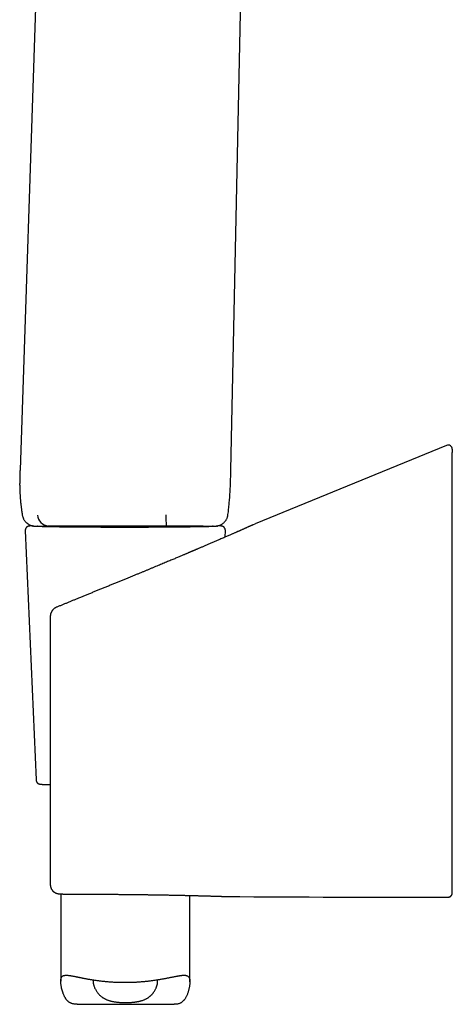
# Model space of a CAD drawing. Header units: millimetres. Extents: x 8 to 562, y 12 to 805.
# Tile 475 of 538: x 105 to 155, y 516 to 630. Entities that reach past the tile are written whole.
import ezdxf

# ---------------------------------------------------------------- set-up
doc = ezdxf.new("R2010")
doc.units = ezdxf.units.MM

msp = doc.modelspace()

# ---------------------------------------------------------------- linework, layer by layer
at = {"color": 7, "linetype": 'Continuous', "lineweight": 30}
for p, q in [((129.29, 577.95), (131.87, 698.65)), ((108.57, 690.17), (104.79, 577.95)), ((154.34, 580.83), (132.1, 571.69)), ((155.03, 580.37), (155.03, 580.01)), ((106.88, 571.45), (107.9, 571.45)), ((107.9, 571.45), (107.9, 571.36)), ((108.06, 571.45), (108.06, 571.45)), ((121.78, 571.45), (121.78, 571.45)), ((126.08, 571.45), (126.08, 571.45)), ((126.15, 571.36), (126.15, 571.45)), ((126.15, 571.45), (127.16, 571.45)), ((131.92, 571.61), (132.1, 571.69)), ((105.4, 570.92), (106.66, 541.92)), ((128.62, 570.16), (128.66, 570.92)), ((108.9, 561.95), (108.89, 561.94)), ((108.91, 561.95), (108.9, 561.95)), ((108.3, 560.79), (108.3, 529.93)), ((108.3, 529.93), (108.3, 529.93)), ((109.53, 528.67), (109.53, 518.52)), ((110.31, 528.64), (110.33, 528.64)), ((110.33, 528.64), (110.33, 528.64)), ((110.34, 528.64), (110.35, 528.64)), ((124.53, 518.46), (124.53, 528.49)), ((111.43, 515.83), (122.7, 515.83))]:
    msp.add_line(p, q, dxfattribs=at)
at = {"color": 7, "linetype": 'Continuous', "lineweight": 30, "flags": 128}
for points in [[(116.96, 571.29), (116.67, 571.29), (116.39, 571.29), (116.11, 571.29), (115.83, 571.29), (115.55, 571.29), (115.28, 571.29), (115, 571.29), (114.72, 571.29), (114.45, 571.29), (114.18, 571.29), (113.91, 571.3), (113.64, 571.3), (113.37, 571.3), (113.11, 571.3), (112.85, 571.3), (112.59, 571.3), (112.34, 571.3), (112.08, 571.31), (111.84, 571.31), (111.59, 571.31), (111.35, 571.31), (111.11, 571.31), (110.88, 571.32), (110.65, 571.32), (110.43, 571.32), (110.21, 571.32), (109.99, 571.33), (109.78, 571.33), (109.58, 571.33), (109.38, 571.33), (109.18, 571.34), (108.99, 571.34), (108.81, 571.34), (108.63, 571.35), (108.46, 571.35), (108.29, 571.35), (108.13, 571.36), (107.97, 571.36), (107.83, 571.36), (107.68, 571.37), (107.55, 571.37), (107.42, 571.37), (107.29, 571.38), (107.18, 571.38), (107.07, 571.38), (106.97, 571.39), (106.87, 571.39), (106.78, 571.39), (106.7, 571.4), (106.63, 571.4), (106.56, 571.41), (106.5, 571.41), (106.45, 571.41), (106.4, 571.42), (106.36, 571.42), (106.33, 571.42), (106.31, 571.43), (106.29, 571.43), (106.28, 571.44), (106.28, 571.44), (106.28, 571.44), (106.3, 571.45), (106.32, 571.45), (106.35, 571.46), (106.37, 571.46)], [(127.66, 571.46), (127.7, 571.46), (127.73, 571.45), (127.75, 571.45), (127.77, 571.45), (127.78, 571.44), (127.78, 571.44), (127.77, 571.43), (127.76, 571.43), (127.74, 571.43), (127.71, 571.42), (127.68, 571.42), (127.63, 571.42), (127.59, 571.41), (127.53, 571.41), (127.46, 571.4), (127.39, 571.4), (127.32, 571.4), (127.23, 571.39), (127.14, 571.39), (127.04, 571.38), (126.93, 571.38), (126.82, 571.38), (126.7, 571.37), (126.57, 571.37), (126.44, 571.37), (126.3, 571.36), (126.16, 571.36), (126, 571.36), (125.85, 571.35), (125.68, 571.35), (125.51, 571.35), (125.34, 571.34), (125.16, 571.34), (124.97, 571.34), (124.78, 571.34), (124.58, 571.33), (124.38, 571.33), (124.17, 571.33), (123.95, 571.32), (123.74, 571.32), (123.52, 571.32), (123.29, 571.32), (123.06, 571.32), (122.82, 571.31), (122.58, 571.31), (122.34, 571.31), (122.09, 571.31), (121.84, 571.31), (121.59, 571.3), (121.33, 571.3), (121.08, 571.3), (120.81, 571.3), (120.55, 571.3), (120.28, 571.3), (120.01, 571.3), (119.74, 571.29), (119.47, 571.29), (119.19, 571.29), (118.92, 571.29), (118.64, 571.29), (118.36, 571.29), (118.08, 571.29), (117.8, 571.29), (117.52, 571.29), (117.24, 571.29), (116.96, 571.29)], [(108.94, 561.97), (108.94, 561.97), (108.91, 561.95)], [(109.13, 528.71), (109.15, 528.71), (109.2, 528.7)]]:
    msp.add_lwpolyline(points, dxfattribs=at)
at = {"color": 7, "linetype": 'Continuous', "lineweight": 30}
for centre, radius, start, end in [((154.53, 580.37), 0.5, 0, 112.3516), ((108.24, 572.88), 1.44, 186.3638, 262.7564), ((135.85, 572.49), 14.11, 178.9422, 184.2043), ((128.73, 529.97), 1.6, 268.1272, 269.6096), ((155.03, 4528.28), 4000, 269.6232, 269.99284)]:
    msp.add_arc(centre, radius, start, end, dxfattribs=at)
for start_param, end_param in [(3.09641, 3.141593), (0, 0.045345)]:
    msp.add_ellipse((117.03, 571.45), major_axis=(9.12, 0), ratio=0.013964, start_param=start_param, end_param=end_param, dxfattribs=at)
for points, knots in [([(155.03, 578.81), (155.03, 578.85), (155.03, 578.92), (155.03, 579.04), (155.03, 579.16), (155.03, 579.27), (155.03, 579.37), (155.03, 579.48), (155.03, 579.57), (155.03, 579.67), (155.03, 579.75), (155.03, 579.82), (155.03, 579.88), (155.03, 579.93), (155.03, 579.97), (155.03, 580), (155.03, 580), (155.03, 580.01)], [0, 0, 0, 0, 0.066455, 0.13318, 0.199891, 0.266327, 0.331195, 0.39606, 0.464268, 0.532652, 0.600837, 0.667266, 0.733885, 0.800295, 0.866793, 0.933506, 1, 1, 1, 1]), ([(155.03, 530.19), (155.03, 532.22), (155.03, 536.27), (155.03, 542.34), (155.03, 548.42), (155.03, 554.5), (155.03, 560.57), (155.03, 566.65), (155.03, 572.73), (155.03, 576.78), (155.03, 578.81)], [0, 0, 0, 0, 0.124996, 0.249992, 0.374989, 0.499987, 0.624989, 0.749992, 0.874996, 1, 1, 1, 1]), ([(104.79, 577.95), (104.79, 577.88), (104.78, 577.74), (104.78, 577.55), (104.77, 577.36), (104.77, 577.18), (104.76, 577.02), (104.76, 576.87), (104.76, 576.73), (104.76, 576.61), (104.76, 576.5), (104.75, 576.39), (104.75, 576.3), (104.75, 576.21), (104.76, 576.12), (104.76, 576.06), (104.76, 576), (104.76, 575.95), (104.76, 575.91), (104.76, 575.87), (104.76, 575.84), (104.76, 575.81), (104.76, 575.78), (104.76, 575.74), (104.76, 575.69), (104.76, 575.62), (104.77, 575.55), (104.77, 575.46), (104.78, 575.36), (104.78, 575.25), (104.79, 575.12), (104.8, 574.99), (104.81, 574.84), (104.82, 574.69), (104.83, 574.53), (104.85, 574.36), (104.86, 574.18), (104.88, 573.98), (104.91, 573.79), (104.93, 573.58), (104.96, 573.37), (104.99, 573.15), (105.02, 572.93), (105.05, 572.79), (105.06, 572.72)], [0, 0, 0, 0, 0.039871, 0.077595, 0.113169, 0.146591, 0.177861, 0.206978, 0.23246, 0.256027, 0.277682, 0.297423, 0.315252, 0.333191, 0.348662, 0.36167, 0.372749, 0.382259, 0.3902, 0.396572, 0.402234, 0.407954, 0.413751, 0.421039, 0.430674, 0.442655, 0.456984, 0.47366, 0.492685, 0.514058, 0.537781, 0.563854, 0.592278, 0.62093, 0.651631, 0.684384, 0.719188, 0.756045, 0.794954, 0.83352, 0.873909, 0.916122, 0.960156, 1, 1, 1, 1]), ([(128.96, 572.78), (128.99, 573), (129.04, 573.42), (129.1, 574.07), (129.16, 574.71), (129.2, 575.36), (129.24, 576.01), (129.26, 576.65), (129.28, 577.3), (129.29, 577.73), (129.29, 577.95)], [0, 0, 0, 0, 0.125049, 0.250054, 0.375014, 0.499956, 0.624915, 0.74992, 0.874959, 1, 1, 1, 1]), ([(105.06, 572.71), (105.07, 572.67), (105.08, 572.59), (105.12, 572.48), (105.16, 572.37), (105.21, 572.25), (105.27, 572.14), (105.35, 572.04), (105.43, 571.94), (105.52, 571.85), (105.62, 571.76), (105.72, 571.69), (105.83, 571.62), (105.95, 571.57), (106.07, 571.52), (106.18, 571.49), (106.3, 571.47), (106.38, 571.46), (106.41, 571.45)], [0, 0, 0, 0, 0.058317, 0.118129, 0.1793, 0.241671, 0.305061, 0.369266, 0.434067, 0.499234, 0.564525, 0.629698, 0.694514, 0.758739, 0.822155, 0.884559, 0.945767, 1, 1, 1, 1]), ([(127.6, 571.46), (127.64, 571.46), (127.72, 571.47), (127.84, 571.49), (127.96, 571.53), (128.08, 571.58), (128.2, 571.63), (128.31, 571.7), (128.42, 571.78), (128.52, 571.87), (128.61, 571.97), (128.69, 572.07), (128.77, 572.18), (128.83, 572.3), (128.88, 572.42), (128.92, 572.54), (128.95, 572.65), (128.96, 572.73), (128.96, 572.77)], [0, 0, 0, 0, 0.053845, 0.114935, 0.177301, 0.240752, 0.305072, 0.370027, 0.43537, 0.500841, 0.566181, 0.631131, 0.695444, 0.758885, 0.82124, 0.882317, 0.94195, 1, 1, 1, 1]), ([(106.25, 571.48), (106.23, 571.48), (106.2, 571.48), (106.16, 571.47), (106.11, 571.47), (106.06, 571.47), (106.02, 571.46), (105.98, 571.46), (105.94, 571.46), (105.91, 571.45), (105.87, 571.45), (105.85, 571.44), (105.83, 571.44), (105.81, 571.44), (105.79, 571.43), (105.77, 571.43), (105.75, 571.42), (105.74, 571.42), (105.72, 571.41), (105.7, 571.4), (105.68, 571.39), (105.66, 571.38), (105.64, 571.37), (105.62, 571.35), (105.6, 571.34), (105.57, 571.32), (105.55, 571.3), (105.53, 571.27), (105.51, 571.25), (105.48, 571.22), (105.47, 571.19), (105.45, 571.15), (105.43, 571.12), (105.42, 571.08), (105.41, 571.04), (105.4, 571), (105.4, 570.96), (105.4, 570.93), (105.4, 570.92)], [0, 0, 0, 0, 0.051802, 0.112659, 0.17411, 0.236396, 0.299908, 0.365337, 0.434058, 0.509419, 0.577603, 0.622612, 0.65504, 0.682123, 0.704951, 0.724565, 0.741729, 0.757016, 0.770869, 0.783647, 0.795647, 0.807122, 0.818291, 0.829341, 0.840393, 0.851553, 0.862903, 0.874478, 0.886268, 0.898237, 0.910338, 0.922529, 0.934777, 0.94706, 0.960616, 0.974039, 0.98729, 1, 1, 1, 1]), ([(106.41, 571.45), (106.41, 571.45), (106.41, 571.45), (106.42, 571.45), (106.44, 571.45), (106.47, 571.45), (106.5, 571.45), (106.55, 571.45), (106.6, 571.45), (106.66, 571.45), (106.73, 571.45), (106.8, 571.45), (106.87, 571.45), (106.94, 571.45), (107.02, 571.45), (107.1, 571.45), (107.18, 571.45), (107.26, 571.45), (107.34, 571.45), (107.42, 571.45), (107.52, 571.45), (107.62, 571.45), (107.73, 571.45), (107.84, 571.45), (107.95, 571.45), (108.02, 571.45), (108.06, 571.45)], [0, 0, 0, 0, 0.022466, 0.079575, 0.131809, 0.184043, 0.236367, 0.288691, 0.338063, 0.387435, 0.436883, 0.486331, 0.526229, 0.566127, 0.606065, 0.646003, 0.679583, 0.713164, 0.746768, 0.780372, 0.817507, 0.854642, 0.89181, 0.928977, 0.964485, 1, 1, 1, 1]), ([(106.88, 571.45), (106.87, 571.45), (106.85, 571.45), (106.83, 571.45), (106.82, 571.45)], [0, 0, 0, 0, 0.628504, 1, 1, 1, 1]), ([(110.21, 571.45), (110.21, 571.45), (110.15, 571.45), (110.04, 571.45), (109.9, 571.45), (109.77, 571.45), (109.66, 571.45), (109.56, 571.45), (109.46, 571.45), (109.36, 571.45), (109.25, 571.45), (109.13, 571.45), (109, 571.45), (108.87, 571.45), (108.75, 571.45), (108.63, 571.45), (108.54, 571.45), (108.45, 571.45), (108.38, 571.45), (108.31, 571.45), (108.23, 571.45), (108.15, 571.45), (108.09, 571.45), (108.06, 571.45)], [0, 0, 0, 0, 0.000016, 0.057623, 0.115221, 0.153804, 0.192394, 0.230954, 0.270746, 0.310567, 0.350382, 0.410701, 0.471029, 0.526506, 0.581978, 0.637631, 0.693281, 0.731179, 0.769083, 0.806952, 0.864766, 0.922608, 1, 1, 1, 1]), ([(121.78, 571.45), (121.6, 571.45), (121.22, 571.45), (120.66, 571.45), (120.1, 571.45), (119.54, 571.45), (118.99, 571.45), (118.44, 571.45), (117.91, 571.45), (117.39, 571.45), (116.87, 571.45), (116.35, 571.45), (115.85, 571.45), (115.37, 571.45), (114.91, 571.45), (114.44, 571.45), (113.99, 571.45), (113.53, 571.45), (113.08, 571.45), (112.58, 571.45), (112.02, 571.45), (111.41, 571.45), (110.81, 571.45), (110.41, 571.45), (110.21, 571.45)], [0, 0, 0, 0, 0.0466049, 0.0931815, 0.1397237, 0.1862313, 0.2327124, 0.2791832, 0.3230084, 0.3668665, 0.4107821, 0.4547806, 0.4988885, 0.5390225, 0.5791233, 0.6192045, 0.6592767, 0.6993478, 0.7394229, 0.7795049, 0.834629, 0.8897617, 0.9448912, 1, 1, 1, 1]), ([(131.92, 571.61), (131.92, 571.61), (131.91, 571.61), (131.9, 571.6), (131.89, 571.6), (131.87, 571.59), (131.85, 571.58), (131.82, 571.57), (131.8, 571.56), (131.77, 571.54), (131.74, 571.53), (131.7, 571.51), (131.66, 571.5), (131.62, 571.48), (131.55, 571.45), (131.47, 571.41), (131.39, 571.38), (131.3, 571.34), (131.21, 571.3), (131.12, 571.26), (131.02, 571.21), (130.93, 571.17), (130.83, 571.13), (130.72, 571.08), (130.62, 571.03), (130.51, 570.99), (130.41, 570.94), (130.33, 570.91), (130.25, 570.87), (130.16, 570.83), (130.07, 570.8), (129.97, 570.75), (129.86, 570.7), (129.74, 570.65), (129.61, 570.59), (129.47, 570.53), (129.32, 570.47), (129.16, 570.39), (128.97, 570.31), (128.78, 570.23), (128.58, 570.14), (128.36, 570.05), (128.13, 569.95), (127.92, 569.85), (127.72, 569.77), (127.54, 569.69), (127.36, 569.61), (127.17, 569.53), (126.99, 569.45), (126.8, 569.37), (126.62, 569.29), (126.45, 569.22), (126.28, 569.15), (126.12, 569.08), (125.96, 569.01), (125.81, 568.95), (125.67, 568.89), (125.54, 568.83), (125.41, 568.78), (125.3, 568.73), (125.19, 568.68), (125.1, 568.64), (125.02, 568.61), (124.94, 568.58), (124.88, 568.55), (124.81, 568.52), (124.76, 568.5), (124.72, 568.48), (124.69, 568.47), (124.67, 568.46), (124.64, 568.45), (124.61, 568.43), (124.56, 568.41), (124.5, 568.39), (124.42, 568.35), (124.33, 568.32), (124.23, 568.27), (124.11, 568.22), (123.99, 568.17), (123.85, 568.11), (123.7, 568.05), (123.54, 567.98), (123.36, 567.91), (123.18, 567.83), (122.98, 567.74), (122.76, 567.65), (122.54, 567.56), (122.3, 567.46), (122.06, 567.36), (121.8, 567.25), (121.53, 567.14), (121.26, 567.02), (120.98, 566.91), (120.69, 566.79), (120.39, 566.66), (120.08, 566.53), (119.77, 566.4), (119.46, 566.27), (119.14, 566.14), (118.81, 566.01), (118.47, 565.87), (118.13, 565.72), (117.77, 565.58), (117.41, 565.43), (117.04, 565.28), (116.65, 565.12), (116.26, 564.96), (115.87, 564.8), (115.47, 564.64), (115.06, 564.47), (114.78, 564.36), (114.64, 564.3)], [0, 0, 0, 0, 0.002838, 0.012232, 0.021194, 0.029729, 0.037838, 0.045525, 0.05311, 0.060329, 0.067597, 0.074964, 0.082432, 0.090002, 0.102104, 0.114461, 0.127081, 0.138575, 0.150011, 0.161132, 0.171911, 0.182321, 0.192362, 0.202698, 0.21263, 0.222163, 0.231305, 0.238215, 0.244888, 0.251386, 0.258078, 0.266378, 0.27504, 0.284066, 0.293456, 0.303211, 0.313333, 0.324799, 0.336708, 0.349043, 0.361783, 0.374905, 0.388383, 0.402224, 0.411953, 0.421856, 0.431936, 0.44219, 0.452268, 0.461933, 0.471189, 0.480041, 0.488642, 0.496829, 0.504605, 0.511971, 0.518928, 0.525359, 0.531392, 0.537027, 0.542265, 0.546398, 0.550245, 0.553808, 0.557087, 0.560058, 0.562598, 0.564279, 0.565683, 0.566827, 0.56806, 0.569535, 0.57125, 0.574334, 0.577975, 0.582173, 0.586926, 0.592231, 0.597977, 0.604251, 0.611037, 0.618316, 0.626232, 0.634654, 0.643582, 0.653016, 0.662956, 0.673211, 0.683957, 0.695196, 0.706929, 0.718533, 0.730562, 0.743002, 0.755829, 0.769026, 0.782605, 0.795763, 0.809272, 0.823137, 0.837365, 0.851966, 0.866949, 0.882324, 0.898119, 0.914334, 0.930947, 0.94763, 0.96468, 0.982127, 1, 1, 1, 1]), ([(126.08, 571.45), (126.06, 571.45), (126.03, 571.45), (125.97, 571.45), (125.91, 571.45), (125.86, 571.45), (125.81, 571.45), (125.74, 571.45), (125.65, 571.45), (125.54, 571.45), (125.42, 571.45), (125.29, 571.45), (125.15, 571.45), (125.01, 571.45), (124.85, 571.45), (124.69, 571.45), (124.53, 571.45), (124.35, 571.45), (124.18, 571.45), (123.99, 571.45), (123.8, 571.45), (123.62, 571.45), (123.46, 571.45), (123.3, 571.45), (123.15, 571.45), (123, 571.45), (122.85, 571.45), (122.7, 571.45), (122.55, 571.45), (122.38, 571.45), (122.19, 571.45), (121.99, 571.45), (121.85, 571.45), (121.78, 571.45)], [0, 0, 0, 0, 0.032708, 0.06545, 0.098189, 0.120331, 0.14248, 0.164612, 0.198656, 0.232707, 0.267118, 0.302932, 0.338911, 0.374891, 0.411393, 0.447896, 0.484913, 0.521931, 0.5591, 0.596855, 0.634628, 0.672381, 0.701106, 0.729851, 0.758584, 0.78729, 0.813555, 0.839861, 0.866167, 0.89243, 0.928274, 0.964136, 1, 1, 1, 1]), ([(126.08, 571.45), (126.12, 571.45), (126.21, 571.45), (126.34, 571.45), (126.49, 571.45), (126.63, 571.45), (126.74, 571.45), (126.83, 571.45), (126.91, 571.45), (126.98, 571.45), (127.04, 571.45), (127.11, 571.45), (127.17, 571.45), (127.22, 571.45), (127.27, 571.45), (127.32, 571.45), (127.37, 571.45), (127.41, 571.45), (127.44, 571.45), (127.48, 571.45), (127.51, 571.45), (127.53, 571.45), (127.55, 571.45), (127.57, 571.45), (127.59, 571.45), (127.6, 571.45), (127.6, 571.45), (127.6, 571.45)], [0, 0, 0, 0, 0.036154, 0.090414, 0.144689, 0.199005, 0.253336, 0.289577, 0.324579, 0.359581, 0.394598, 0.429615, 0.4647, 0.499785, 0.534885, 0.569986, 0.605192, 0.640399, 0.675621, 0.710842, 0.746133, 0.781424, 0.81673, 0.852036, 0.904459, 0.956894, 1, 1, 1, 1]), ([(127.22, 571.45), (127.21, 571.45), (127.19, 571.45), (127.17, 571.45), (127.16, 571.45)], [0, 0, 0, 0, 0.405058, 1, 1, 1, 1]), ([(128.66, 570.92), (128.66, 570.92), (128.66, 570.93), (128.66, 570.96), (128.65, 571), (128.65, 571.04), (128.64, 571.08), (128.62, 571.12), (128.61, 571.15), (128.59, 571.19), (128.57, 571.22), (128.55, 571.25), (128.53, 571.27), (128.51, 571.3), (128.49, 571.32), (128.46, 571.34), (128.44, 571.35), (128.42, 571.37), (128.4, 571.38), (128.38, 571.39), (128.36, 571.4), (128.34, 571.41), (128.33, 571.41), (128.31, 571.42), (128.29, 571.42), (128.28, 571.43), (128.26, 571.43), (128.24, 571.44), (128.22, 571.44), (128.2, 571.45), (128.18, 571.45), (128.15, 571.45), (128.11, 571.46), (128.07, 571.46), (128.03, 571.46), (127.98, 571.47), (127.94, 571.47), (127.89, 571.47), (127.84, 571.48), (127.8, 571.48), (127.78, 571.48), (127.77, 571.48)], [0, 0, 0, 0, 0.000804, 0.0134, 0.025842, 0.038138, 0.050294, 0.062314, 0.074197, 0.08594, 0.097532, 0.108957, 0.120194, 0.131226, 0.142048, 0.15268, 0.163181, 0.173645, 0.18419, 0.194943, 0.206085, 0.217822, 0.23039, 0.244064, 0.259173, 0.276123, 0.295441, 0.317838, 0.344348, 0.376606, 0.417572, 0.474017, 0.553544, 0.619548, 0.68134, 0.746894, 0.809439, 0.870219, 0.9299, 0.988839, 1, 1, 1, 1]), ([(114.64, 564.3), (114.51, 564.24), (114.24, 564.14), (113.85, 563.98), (113.45, 563.82), (113.06, 563.66), (112.67, 563.5), (112.28, 563.34), (111.9, 563.18), (111.52, 563.03), (111.16, 562.88), (110.82, 562.74), (110.48, 562.6), (110.14, 562.46), (109.81, 562.32), (109.48, 562.19), (109.21, 562.08), (109.06, 562.02), (109.01, 562)], [0, 0, 0, 0, 0.066974, 0.133941, 0.20096, 0.268091, 0.335394, 0.402944, 0.470801, 0.539028, 0.600532, 0.66244, 0.724633, 0.786914, 0.849327, 0.910797, 0.972482, 1, 1, 1, 1]), ([(108.89, 561.94), (108.88, 561.93), (108.85, 561.92), (108.81, 561.89), (108.76, 561.85), (108.71, 561.81), (108.67, 561.77), (108.63, 561.73), (108.59, 561.69), (108.55, 561.64), (108.52, 561.59), (108.49, 561.55), (108.46, 561.5), (108.43, 561.44), (108.41, 561.39), (108.39, 561.34), (108.37, 561.29), (108.35, 561.23), (108.34, 561.18), (108.33, 561.12), (108.32, 561.07), (108.31, 561.01), (108.31, 560.96), (108.31, 560.9), (108.3, 560.84), (108.3, 560.8), (108.3, 560.79)], [0, 0, 0, 0, 0.021885, 0.063676, 0.105243, 0.1466, 0.187776, 0.228797, 0.26969, 0.310482, 0.351204, 0.391887, 0.432569, 0.473295, 0.514122, 0.555127, 0.596417, 0.638141, 0.680507, 0.723809, 0.76813, 0.810541, 0.855642, 0.904067, 0.957725, 1, 1, 1, 1]), ([(109.01, 562), (109.01, 562), (108.99, 561.99), (108.97, 561.98), (108.95, 561.97), (108.94, 561.97)], [0, 0, 0, 0, 0.185525, 0.70957, 1, 1, 1, 1]), ([(106.66, 541.92), (106.66, 541.92), (106.66, 541.9), (106.66, 541.88), (106.67, 541.84), (106.68, 541.8), (106.69, 541.76), (106.71, 541.73), (106.72, 541.69), (106.74, 541.66), (106.76, 541.63), (106.79, 541.61), (106.81, 541.58), (106.83, 541.56), (106.86, 541.54), (106.88, 541.53), (106.9, 541.51), (106.92, 541.5), (106.94, 541.49), (106.96, 541.48), (106.98, 541.47), (106.99, 541.47), (107.01, 541.46), (107.03, 541.46), (107.04, 541.45), (107.06, 541.45), (107.08, 541.44), (107.09, 541.44), (107.11, 541.44), (107.14, 541.43), (107.17, 541.43), (107.2, 541.43), (107.24, 541.42), (107.28, 541.42), (107.33, 541.42), (107.37, 541.41), (107.42, 541.41), (107.47, 541.41), (107.52, 541.4), (107.58, 541.4), (107.64, 541.4), (107.7, 541.4), (107.77, 541.39), (107.83, 541.39), (107.9, 541.39), (107.98, 541.39), (108.05, 541.38), (108.13, 541.38), (108.21, 541.38), (108.27, 541.38), (108.3, 541.38), (108.3, 541.38)], [0, 0, 0, 0, 0.000893, 0.008991, 0.016992, 0.024901, 0.032718, 0.040444, 0.048075, 0.055605, 0.063022, 0.070309, 0.077451, 0.084436, 0.091269, 0.097978, 0.104619, 0.111274, 0.118021, 0.124969, 0.132252, 0.140024, 0.148459, 0.157767, 0.168207, 0.18011, 0.19393, 0.210321, 0.230325, 0.255848, 0.291343, 0.339258, 0.379966, 0.418111, 0.458568, 0.497214, 0.534799, 0.571722, 0.608199, 0.64436, 0.680289, 0.716043, 0.75166, 0.78717, 0.822595, 0.85795, 0.893247, 0.928497, 0.963707, 0.998884, 1, 1, 1, 1]), ([(155.03, 529.11), (155.03, 529.11), (155.03, 529.11), (155.03, 529.13), (155.03, 529.16), (155.03, 529.21), (155.03, 529.26), (155.03, 529.33), (155.03, 529.41), (155.03, 529.51), (155.03, 529.61), (155.03, 529.71), (155.03, 529.83), (155.03, 529.94), (155.03, 530.07), (155.03, 530.15), (155.03, 530.19)], [0, 0, 0, 0, 0.055646, 0.111293, 0.185306, 0.259554, 0.333567, 0.407548, 0.481764, 0.555744, 0.629708, 0.703907, 0.777871, 0.851835, 0.926036, 1, 1, 1, 1]), ([(108.3, 529.93), (108.3, 529.92), (108.3, 529.89), (108.3, 529.85), (108.3, 529.81), (108.31, 529.77), (108.31, 529.73), (108.31, 529.68), (108.32, 529.63), (108.33, 529.58), (108.34, 529.53), (108.35, 529.48), (108.36, 529.43), (108.38, 529.38), (108.4, 529.33), (108.42, 529.29), (108.44, 529.24), (108.47, 529.19), (108.5, 529.15), (108.53, 529.1), (108.56, 529.06), (108.6, 529.02), (108.64, 528.98), (108.68, 528.94), (108.72, 528.91), (108.77, 528.87), (108.82, 528.84), (108.87, 528.81), (108.92, 528.78), (108.98, 528.76), (109.04, 528.74), (109.09, 528.72), (109.15, 528.71), (109.18, 528.7), (109.2, 528.7)], [0, 0, 0, 0, 0.02004, 0.066285, 0.086342, 0.10862, 0.13195, 0.172161, 0.207736, 0.240784, 0.272316, 0.303024, 0.333374, 0.363659, 0.393992, 0.424478, 0.455147, 0.485982, 0.516951, 0.548018, 0.579151, 0.610325, 0.641521, 0.672727, 0.703935, 0.735144, 0.76975, 0.804169, 0.838314, 0.872197, 0.905833, 0.939235, 0.972415, 1, 1, 1, 1]), ([(155.03, 528.79), (155.03, 528.79), (155.03, 528.8), (155.03, 528.82), (155.03, 528.85), (155.03, 528.89), (155.03, 528.93), (155.03, 528.98), (155.03, 529.04), (155.03, 529.08), (155.03, 529.11)], [0, 0, 0, 0, 0.124979, 0.249958, 0.374945, 0.499932, 0.624945, 0.749958, 0.874979, 1, 1, 1, 1]), ([(109.2, 528.7), (109.2, 528.7), (109.22, 528.7), (109.24, 528.69), (109.28, 528.69), (109.33, 528.68), (109.38, 528.68), (109.43, 528.68), (109.48, 528.67), (109.53, 528.67), (109.59, 528.67), (109.65, 528.66), (109.71, 528.66), (109.77, 528.66), (109.83, 528.65), (109.89, 528.65), (109.96, 528.65), (110.03, 528.65), (110.1, 528.64), (110.17, 528.64), (110.24, 528.64), (110.29, 528.64), (110.31, 528.64)], [0, 0, 0, 0, 0.015993, 0.052265, 0.10096, 0.171786, 0.233949, 0.291097, 0.344951, 0.402006, 0.456932, 0.510679, 0.563252, 0.614262, 0.664628, 0.714521, 0.764083, 0.813442, 0.86271, 0.911995, 0.961362, 1, 1, 1, 1]), ([(110.35, 528.64), (110.39, 528.64), (110.47, 528.64), (110.62, 528.64), (110.78, 528.64), (110.95, 528.64), (111.12, 528.64), (111.29, 528.64), (111.46, 528.64), (111.64, 528.64), (111.81, 528.64), (111.99, 528.64), (112.17, 528.64), (112.35, 528.64), (112.54, 528.64), (112.72, 528.64), (112.9, 528.64), (113.09, 528.64), (113.28, 528.64), (113.46, 528.64), (113.65, 528.64), (113.84, 528.64), (114.03, 528.64), (114.22, 528.64), (114.41, 528.64), (114.61, 528.63), (114.8, 528.63), (114.99, 528.63), (115.19, 528.63), (115.38, 528.63), (115.58, 528.63), (115.78, 528.63), (115.97, 528.63), (116.17, 528.62), (116.37, 528.62), (116.56, 528.62), (116.76, 528.62), (116.96, 528.62), (117.16, 528.62), (117.35, 528.61), (117.55, 528.61), (117.75, 528.61), (117.94, 528.61), (118.14, 528.61), (118.34, 528.6), (118.53, 528.6), (118.73, 528.6), (118.92, 528.6), (119.12, 528.59), (119.31, 528.59), (119.51, 528.59), (119.7, 528.58), (119.89, 528.58), (120.08, 528.58), (120.27, 528.58), (120.46, 528.57), (120.65, 528.57), (120.84, 528.57), (121.02, 528.56), (121.21, 528.56), (121.39, 528.56), (121.57, 528.55), (121.75, 528.55), (121.93, 528.55), (122.11, 528.54), (122.29, 528.54), (122.46, 528.54), (122.64, 528.53), (122.81, 528.53), (122.98, 528.53), (123.15, 528.52), (123.32, 528.52), (123.48, 528.51), (123.65, 528.51), (123.81, 528.51), (123.97, 528.5), (124.13, 528.5), (124.28, 528.5), (124.43, 528.49), (124.59, 528.49), (124.74, 528.48), (124.88, 528.48), (125.03, 528.48), (125.17, 528.47), (125.31, 528.47), (125.45, 528.47), (125.58, 528.46), (125.72, 528.46), (125.85, 528.46), (125.97, 528.45), (126.1, 528.45), (126.22, 528.45), (126.34, 528.44), (126.46, 528.44), (126.57, 528.44), (126.69, 528.43), (126.8, 528.43), (126.9, 528.43), (127, 528.42), (127.11, 528.42), (127.2, 528.42), (127.3, 528.41), (127.39, 528.41), (127.48, 528.41), (127.57, 528.41), (127.65, 528.4), (127.73, 528.4), (127.8, 528.4), (127.88, 528.4), (127.95, 528.39), (128.02, 528.39), (128.08, 528.39), (128.14, 528.39), (128.2, 528.39), (128.25, 528.38), (128.31, 528.38), (128.35, 528.38), (128.4, 528.38), (128.44, 528.38), (128.48, 528.38), (128.51, 528.38), (128.55, 528.38), (128.57, 528.37), (128.6, 528.37), (128.62, 528.37), (128.64, 528.37), (128.66, 528.37), (128.67, 528.37), (128.68, 528.37), (128.68, 528.37), (128.68, 528.37), (128.68, 528.37)], [0, 0, 0, 0, 0.004693, 0.012449, 0.020211, 0.027982, 0.035765, 0.043564, 0.051304, 0.05903, 0.066789, 0.074572, 0.082371, 0.090179, 0.097987, 0.105784, 0.113562, 0.121315, 0.129032, 0.136715, 0.144474, 0.152246, 0.160007, 0.167761, 0.175511, 0.18326, 0.191012, 0.198768, 0.206534, 0.214311, 0.222103, 0.229873, 0.23762, 0.245389, 0.253163, 0.26092, 0.268646, 0.27637, 0.284121, 0.29187, 0.299621, 0.307376, 0.315137, 0.322906, 0.33067, 0.338433, 0.346198, 0.353968, 0.361751, 0.369509, 0.377288, 0.385076, 0.392856, 0.400613, 0.408343, 0.416115, 0.423875, 0.431625, 0.43937, 0.447112, 0.454855, 0.462602, 0.470355, 0.478119, 0.485895, 0.493691, 0.501424, 0.509163, 0.516933, 0.524727, 0.532536, 0.540353, 0.548169, 0.555975, 0.563763, 0.571524, 0.579252, 0.586943, 0.594739, 0.602521, 0.610294, 0.61806, 0.625824, 0.633588, 0.641356, 0.649129, 0.656913, 0.66471, 0.672524, 0.680315, 0.688101, 0.695909, 0.703721, 0.711512, 0.719266, 0.727016, 0.73479, 0.742563, 0.750339, 0.75812, 0.76591, 0.773727, 0.78153, 0.789322, 0.797108, 0.80489, 0.812673, 0.820459, 0.828251, 0.836053, 0.843868, 0.851701, 0.859531, 0.867317, 0.875096, 0.882871, 0.890643, 0.898415, 0.906189, 0.913967, 0.921754, 0.929552, 0.937365, 0.9452, 0.952975, 0.960771, 0.968568, 0.976368, 0.984181, 0.992029, 1, 1, 1, 1]), ([(154.53, 528.28), (154.55, 528.28), (154.58, 528.29), (154.63, 528.29), (154.68, 528.31), (154.74, 528.33), (154.8, 528.37), (154.85, 528.41), (154.9, 528.46), (154.94, 528.51), (154.97, 528.56), (154.99, 528.61), (155.01, 528.66), (155.03, 528.72), (155.03, 528.77), (155.03, 528.79)], [0, 0, 0, 0, 0.0654492, 0.1280331, 0.1880601, 0.2736452, 0.354161, 0.4536671, 0.5441656, 0.6255495, 0.6977911, 0.7615723, 0.8227297, 0.9123412, 1, 1, 1, 1]), ([(111.43, 515.83), (111.38, 515.83), (111.29, 515.83), (111.18, 515.84), (111.07, 515.86), (110.97, 515.88), (110.87, 515.9), (110.78, 515.93), (110.69, 515.97), (110.6, 516.01), (110.52, 516.06), (110.44, 516.12), (110.37, 516.18), (110.3, 516.25), (110.23, 516.32), (110.17, 516.4), (110.11, 516.48), (110.06, 516.57), (110, 516.67), (109.95, 516.77), (109.89, 516.89), (109.84, 517.01), (109.78, 517.16), (109.72, 517.36), (109.66, 517.59), (109.61, 517.78), (109.59, 517.93), (109.57, 518.04), (109.55, 518.16), (109.54, 518.27), (109.53, 518.38), (109.53, 518.49), (109.53, 518.59), (109.53, 518.68), (109.55, 518.76), (109.56, 518.84), (109.59, 518.91), (109.61, 518.97), (109.65, 519.03), (109.69, 519.07), (109.74, 519.11), (109.79, 519.14), (109.85, 519.17), (109.91, 519.19), (109.99, 519.2), (110.06, 519.21), (110.15, 519.21), (110.23, 519.21), (110.32, 519.21), (110.41, 519.2), (110.5, 519.19), (110.6, 519.17), (110.7, 519.16), (110.8, 519.14), (110.91, 519.12), (111.03, 519.1), (111.15, 519.07), (111.27, 519.05), (111.39, 519.02), (111.52, 519), (111.65, 518.97), (111.79, 518.94), (111.93, 518.92), (112.07, 518.89), (112.22, 518.86), (112.37, 518.83), (112.53, 518.8), (112.68, 518.77), (112.85, 518.74), (113.01, 518.72), (113.18, 518.69), (113.35, 518.66), (113.52, 518.64), (113.71, 518.61), (113.9, 518.59), (114.1, 518.56), (114.29, 518.54), (114.5, 518.52), (114.7, 518.5), (114.91, 518.48), (115.12, 518.46), (115.32, 518.45), (115.53, 518.43), (115.74, 518.42), (115.94, 518.41), (116.15, 518.4), (116.35, 518.4), (116.56, 518.39), (116.77, 518.39), (116.97, 518.39), (117.18, 518.39), (117.39, 518.39), (117.6, 518.4), (117.81, 518.4), (118.02, 518.41), (118.22, 518.42), (118.42, 518.43), (118.61, 518.44), (118.81, 518.46), (119, 518.47), (119.2, 518.49), (119.39, 518.51), (119.59, 518.53), (119.78, 518.55), (119.97, 518.57), (120.15, 518.6), (120.33, 518.62), (120.51, 518.65), (120.69, 518.67), (120.86, 518.7), (121.04, 518.73), (121.21, 518.76), (121.38, 518.79), (121.54, 518.82), (121.71, 518.85), (121.87, 518.88), (122.02, 518.91), (122.18, 518.94), (122.32, 518.97), (122.47, 519), (122.61, 519.03), (122.74, 519.05), (122.88, 519.08), (123.01, 519.1), (123.14, 519.13), (123.26, 519.15), (123.38, 519.17), (123.49, 519.18), (123.6, 519.2), (123.7, 519.21), (123.8, 519.21), (123.89, 519.21), (123.97, 519.21), (124.05, 519.2), (124.12, 519.18), (124.19, 519.16), (124.25, 519.14), (124.31, 519.1), (124.36, 519.06), (124.4, 519.01), (124.44, 518.96), (124.47, 518.89), (124.49, 518.82), (124.51, 518.74), (124.52, 518.65), (124.53, 518.56), (124.53, 518.45), (124.53, 518.34), (124.52, 518.21), (124.5, 518.07), (124.48, 517.92), (124.46, 517.77), (124.42, 517.62), (124.39, 517.46), (124.34, 517.31), (124.3, 517.15), (124.24, 517), (124.18, 516.85), (124.11, 516.71), (124.05, 516.59), (123.98, 516.48), (123.91, 516.39), (123.85, 516.3), (123.77, 516.22), (123.69, 516.14), (123.6, 516.07), (123.51, 516.01), (123.42, 515.96), (123.32, 515.92), (123.21, 515.89), (123.1, 515.86), (122.98, 515.85), (122.86, 515.84), (122.77, 515.83), (122.71, 515.83), (122.7, 515.83)], [0, 0, 0, 0, 0.006127, 0.010769, 0.01541, 0.02008, 0.024749, 0.02946, 0.03417, 0.038919, 0.043669, 0.048307, 0.052945, 0.057614, 0.062284, 0.066984, 0.071685, 0.076403, 0.081122, 0.086836, 0.09255, 0.098279, 0.104007, 0.114594, 0.125193, 0.135887, 0.141242, 0.146597, 0.152474, 0.158351, 0.164252, 0.170154, 0.176084, 0.182013, 0.187991, 0.193968, 0.200007, 0.206047, 0.212137, 0.218227, 0.224148, 0.230069, 0.236031, 0.241993, 0.248003, 0.254013, 0.260057, 0.266101, 0.27127, 0.276443, 0.281768, 0.287093, 0.292436, 0.297779, 0.303165, 0.308551, 0.313953, 0.319354, 0.324656, 0.329962, 0.335222, 0.340484, 0.345896, 0.351308, 0.356735, 0.362161, 0.367624, 0.373088, 0.378566, 0.384044, 0.389419, 0.394797, 0.40054, 0.406287, 0.412203, 0.41812, 0.424056, 0.429992, 0.435981, 0.441969, 0.447978, 0.453988, 0.459892, 0.465801, 0.47136, 0.476923, 0.48265, 0.488377, 0.494124, 0.49987, 0.505666, 0.511462, 0.517278, 0.523094, 0.528806, 0.534523, 0.539955, 0.545391, 0.550985, 0.556579, 0.562191, 0.567802, 0.573458, 0.579113, 0.584787, 0.59046, 0.596029, 0.601603, 0.60715, 0.612701, 0.618413, 0.624124, 0.629852, 0.635581, 0.641353, 0.647125, 0.652915, 0.658705, 0.664388, 0.670075, 0.675818, 0.681565, 0.687484, 0.693402, 0.699341, 0.705281, 0.711278, 0.717274, 0.723297, 0.729319, 0.735242, 0.741173, 0.747151, 0.753128, 0.759142, 0.765155, 0.771219, 0.777282, 0.783392, 0.789501, 0.795491, 0.801481, 0.807521, 0.813561, 0.819665, 0.825769, 0.831922, 0.838076, 0.844985, 0.851905, 0.859026, 0.866148, 0.873288, 0.880428, 0.887605, 0.894781, 0.901975, 0.909168, 0.916227, 0.923295, 0.92859, 0.933885, 0.939209, 0.944532, 0.949907, 0.955281, 0.960711, 0.966141, 0.971446, 0.976751, 0.982106, 0.987461, 0.992869, 0.998278, 1, 1, 1, 1]), ([(113.29, 518.67), (113.29, 518.65), (113.28, 518.62), (113.28, 518.56), (113.28, 518.49), (113.28, 518.42), (113.29, 518.35), (113.3, 518.28), (113.31, 518.21), (113.33, 518.13), (113.35, 518.06), (113.38, 517.95), (113.43, 517.82), (113.5, 517.66), (113.58, 517.51), (113.66, 517.37), (113.74, 517.25), (113.83, 517.13), (113.93, 517.02), (114.04, 516.91), (114.15, 516.8), (114.28, 516.69), (114.41, 516.61), (114.52, 516.54), (114.62, 516.49), (114.72, 516.44), (114.82, 516.39), (114.93, 516.34), (115.05, 516.3), (115.17, 516.26), (115.29, 516.23), (115.41, 516.2), (115.54, 516.17), (115.66, 516.15), (115.8, 516.12), (115.93, 516.1), (116.07, 516.09), (116.2, 516.07), (116.36, 516.06), (116.52, 516.05), (116.7, 516.04), (116.87, 516.04), (116.99, 516.04), (117.05, 516.04)], [0, 0, 0, 0, 0.018274, 0.038643, 0.059136, 0.07963, 0.099019, 0.118429, 0.138415, 0.158401, 0.178452, 0.198503, 0.2389, 0.279399, 0.319145, 0.350003, 0.381015, 0.412081, 0.443474, 0.474937, 0.50676, 0.538676, 0.570816, 0.590985, 0.611153, 0.631453, 0.651753, 0.672234, 0.692715, 0.713351, 0.733987, 0.754163, 0.77434, 0.794663, 0.814987, 0.835494, 0.856001, 0.876654, 0.897307, 0.922871, 0.948503, 0.974218, 1, 1, 1, 1]), ([(117.05, 516.04), (117.1, 516.04), (117.2, 516.04), (117.34, 516.04), (117.48, 516.05), (117.62, 516.05), (117.76, 516.06), (117.91, 516.07), (118.05, 516.09), (118.18, 516.1), (118.3, 516.12), (118.42, 516.14), (118.54, 516.16), (118.64, 516.19), (118.75, 516.21), (118.84, 516.24), (118.94, 516.26), (119.05, 516.3), (119.17, 516.34), (119.29, 516.39), (119.39, 516.44), (119.49, 516.49), (119.59, 516.55), (119.68, 516.6), (119.77, 516.66), (119.85, 516.73), (119.93, 516.79), (120, 516.86), (120.07, 516.92), (120.13, 516.99), (120.19, 517.06), (120.25, 517.13), (120.33, 517.23), (120.41, 517.36), (120.5, 517.51), (120.57, 517.65), (120.63, 517.78), (120.67, 517.9), (120.71, 518.02), (120.74, 518.13), (120.76, 518.25), (120.77, 518.36), (120.78, 518.46), (120.78, 518.55), (120.77, 518.62), (120.76, 518.66), (120.76, 518.68), (120.76, 518.68)], [0, 0, 0, 0, 0.02039, 0.040781, 0.061307, 0.081834, 0.102537, 0.123241, 0.144093, 0.164944, 0.183117, 0.20129, 0.219569, 0.237848, 0.253703, 0.269558, 0.285486, 0.301414, 0.330206, 0.349974, 0.369742, 0.389642, 0.409543, 0.429599, 0.449657, 0.469827, 0.489998, 0.508571, 0.527161, 0.546303, 0.565445, 0.58465, 0.603856, 0.64256, 0.681365, 0.719447, 0.748894, 0.77846, 0.808066, 0.83792, 0.867824, 0.898, 0.92825, 0.958677, 0.978972, 0.999267, 1, 1, 1, 1])]:
    msp.add_open_spline(points, degree=3, knots=knots, dxfattribs=at)
msp.add_open_spline([(154.53, 528.29), (154.56, 528.29), (154.63, 528.3), (154.72, 528.32), (154.81, 528.37), (154.88, 528.43), (154.95, 528.51), (154.99, 528.6), (155.02, 528.69), (155.03, 528.76), (155.03, 528.79)], degree=3, dxfattribs=at)

doc.saveas('drawing.dxf')
